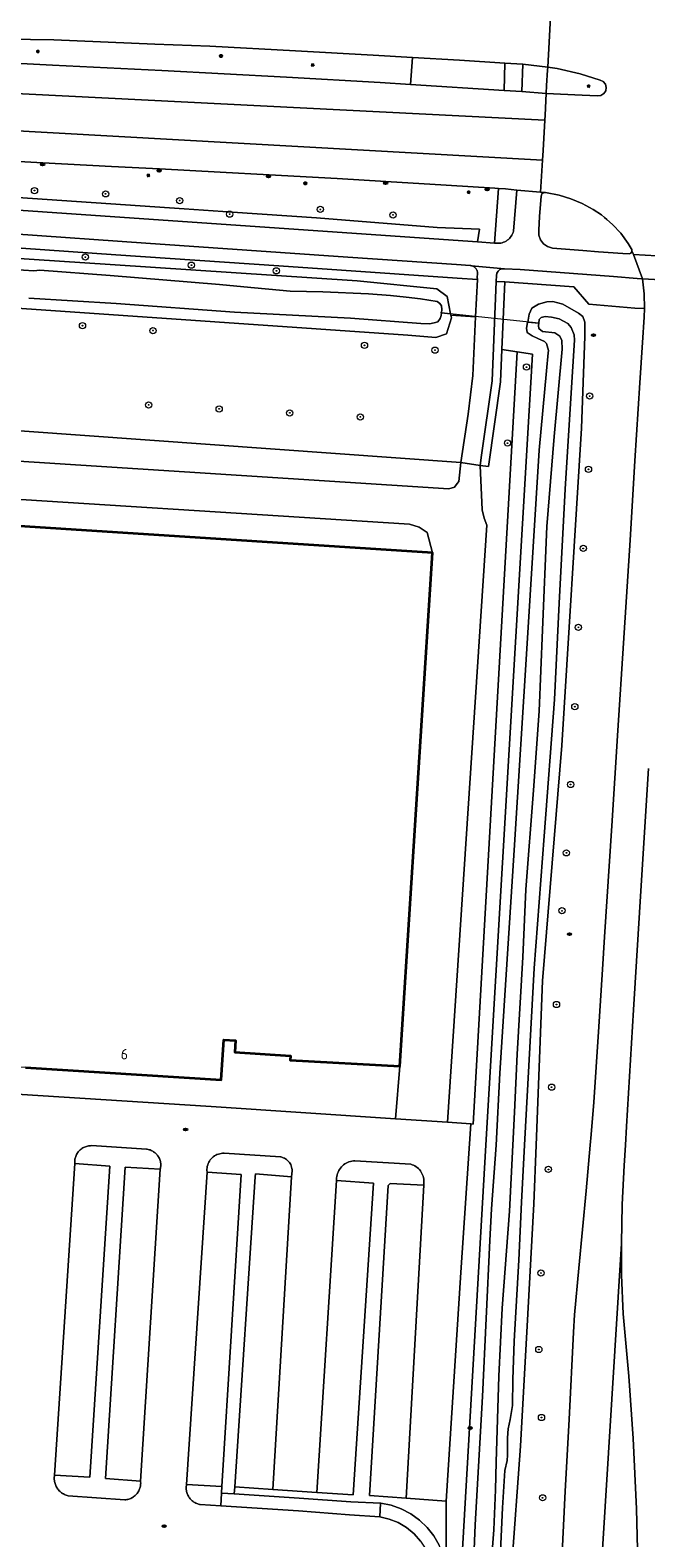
# Model space of a CAD drawing. Header units: metres. Extents: x 152610 to 160096, y 456114 to 462495.
# Tile 634 of 656: x 157149 to 157228, y 461450 to 461643. Entities that reach past the tile are written whole.
import ezdxf
from ezdxf.enums import TextEntityAlignment as Align

# ---------------------------------------------------------------- set-up
doc = ezdxf.new("R2010")
doc.units = ezdxf.units.M
doc.header["$LTSCALE"] = 0.5
doc.layers.get('0').update_dxf_attribs({"linetype": 'CONTINUOUS'})
for name, color, linetype, lineweight in [('B-PV-GR-BEPLANTING_CULTUUR_VASTE PLANTENVAK-GV', 251, 'CONTINUOUS', 18), ('B-PV-GR-BOOM-S', 251, 'CONTINUOUS', 25), ('B-PV-IE-MEUBILAIR-S', 251, 'CONTINUOUS', 25), ('B-PV-KW-KUNSTWERK_DUIKER-G', 251, 'CONTINUOUS', 18), ('B-PV-OG-BEBOUWING-GV', 6, 'CONTINUOUS', 35), ('B-PV-OG-BEBOUWING-T18', 1, 'CONTINUOUS', 18), ('B-PV-OG-TERREIN_BEGROEID-GV', 251, 'CONTINUOUS', 18), ('B-PV-OG-TERREIN_OEVER-GV', 251, 'CONTINUOUS', 18), ('B-PV-OG-WATER_SLOOT-GV', 251, 'CONTINUOUS', 18), ('B-PV-VH-GESLOTENVERHARDING_ASFALT-GV', 251, 'CONTINUOUS', 18), ('B-PV-VH-ONVERHARD_ZAND-GV', 251, 'CONTINUOUS', 18), ('B-PV-VH-OPENVERHARDING_BETONSTRAATSTEEN-GV', 251, 'CONTINUOUS', 18), ('B-PV-VH-OPENVERHARDING_TEGEL-GV', 251, 'CONTINUOUS', 18)]:
    doc.layers.add(name, color=color, linetype=linetype, lineweight=lineweight)
doc.styles.add('NLCS-ISO', font='NLCS-ISO.ttf')
doc.styles.add('NLCS-ISO-M750-T18', font='NLCS-ISO.ttf', dxfattribs={"height": 1.35})

# ---------------------------------------------------------------- blocks, each defined once
blk = doc.blocks.new('SIE-MEUBILAIR_BORD_VERKEER-SO')
blk.add_lwpolyline([(-0.5625, -0.5625), (0.5625, -0.5625), (0.5625, 0.5625), (-0.5625, 0.5625)], close=True)
at = {"style": 'NLCS-ISO'}
blk.add_text('vb', height=0.75, dxfattribs=at).set_placement((0, 0), align=Align.MIDDLE_CENTER)
blk = doc.blocks.new('SIE-MEUBILAIR_PAAL_LICHTMAST-SO')
for points in [[(-0.62, 0), (-1, 0)], [(-0.71, 0.71), (-0.44, 0.44)], [(0, 1), (0, 0.62)], [(0.44, 0.44), (0.71, 0.71)], [(1, 0), (0.62, 0)], [(-0.71, -0.71), (-0.44, -0.44)], [(0, -0.62), (0, -1)], [(0.44, -0.44), (0.71, -0.71)]]:
    blk.add_lwpolyline(points)
blk.add_circle((0, 0), 0.5)
blk = doc.blocks.new('SIE-MEUBILAIR_PAAL_VERKEERSBORD-SO')
blk.add_circle((0, 0), 0.75)
at = {"style": 'NLCS-ISO'}
blk.add_text('vb', height=0.75, dxfattribs=at).set_placement((0, 0.07), align=Align.MIDDLE_CENTER)
blk = doc.blocks.new('SIE-MEUBILAIR_PUT_RIOOLPUT-SO')
blk.add_ellipse((0, 0), major_axis=(1.25, 0), ratio=0.54)
at = {"style": 'NLCS-ISO'}
blk.add_text('ri', height=0.75, dxfattribs=at).set_placement((-0.04, 0.07), align=Align.MIDDLE_CENTER)
blk = doc.blocks.new('SIE-MEUBILAIR_PUT_KOLK-SO')
blk.add_ellipse((0, 0), major_axis=(1.25, 0), ratio=0.54)
at = {"style": 'NLCS-ISO'}
blk.add_text('klk', height=0.75, dxfattribs=at).set_placement((0.03, 0), align=Align.MIDDLE_CENTER)
blk = doc.blocks.new('SGR-BOOM_GBKN-SO')
at = {"linetype": 'ByBlock', "lineweight": 18}
h = blk.add_hatch(color=0, dxfattribs=at)
h.dxf.hatch_style = 1
edge = h.paths.add_edge_path()
edge.add_arc((0, 0), 0.25, 0, 360)
at = {"color": 0, "linetype": 'ByBlock', "lineweight": 18}
for radius in [2, 0.25]:
    blk.add_circle((0, 0), radius, dxfattribs=at)
at = {"color": 0, "linetype": 'ByBlock', "lineweight": 18, "style": 'NLCS-ISO'}
blk.add_attdef('SOORT', (2.5, 0), '', height=1.5, dxfattribs=at)

msp = doc.modelspace()

# ---------------------------------------------------------------- linework, layer by layer
at = {"layer": 'B-PV-GR-BEPLANTING_CULTUUR_VASTE PLANTENVAK-GV', "flags": 128}
for points in [[(157209.971, 461638.859), (157204.15, 461639.225), (157198.119, 461639.588), (157197.893, 461636.134), (157209.893, 461635.352)], [(157215.292, 461634.98), (157219.878, 461634.771), (157221.872, 461634.66), (157222.303, 461634.715), (157222.672, 461634.944), (157222.913, 461635.305), (157222.982, 461635.734), (157222.866, 461636.153), (157222.587, 461636.486), (157222.195, 461636.673), (157219.625, 461637.504), (157216.687, 461638.192), (157215.489, 461638.347), (157215.446, 461637.978), (157215.326, 461635.986)], [(157226.279, 461614.766), (157226.258, 461614.94), (157226.17, 461615.091), (157225.777, 461615.733), (157224.831, 461617.025), (157223.781, 461618.171), (157223.052, 461618.799), (157222.768, 461619.037), (157222.356, 461619.373), (157221.294, 461620.091), (157219.909, 461620.857), (157218.446, 461621.461), (157216.95, 461621.915), (157215.175, 461622.268), (157215.01, 461622.259), (157214.859, 461622.195), (157214.738, 461622.083), (157214.662, 461621.936), (157214.64, 461621.773), (157214.433, 461619.182), (157214.324, 461617.424), (157214.343, 461616.786), (157214.556, 461616.185), (157214.942, 461615.678), (157215.465, 461615.312), (157216.074, 461615.124), (157219.992, 461614.821), (157221.969, 461614.65), (157225.097, 461614.424), (157225.959, 461614.388), (157226.116, 461614.466), (157226.228, 461614.599)]]:
    msp.add_lwpolyline(points, close=True, dxfattribs=at)
at = {"layer": 'B-PV-KW-KUNSTWERK_DUIKER-G', "flags": 128}
msp.add_lwpolyline([(157214.336, 461605.508), (157201.717, 461606.817)], dxfattribs=at)
at = {"layer": 'B-PV-OG-BEBOUWING-GV', "flags": 128}
msp.add_lwpolyline([(157148.495, 461509.994), (157173.59, 461508.4), (157173.92, 461513.53), (157175.45, 461513.43), (157175.35, 461511.94), (157182.47, 461511.49), (157182.433, 461510.911), (157196.498, 461510.131), (157200.72, 461576.04), (157129.82, 461580.58)], dxfattribs=at)
at = {"layer": 'B-PV-OG-TERREIN_BEGROEID-GV', "flags": 128}
for points in [[(157138.965, 461639.283), (157151.953, 461638.612), (157165.968, 461637.904), (157181.978, 461637.053), (157193.967, 461636.39), (157197.893, 461636.134), (157198.119, 461639.588), (157193.095, 461639.891), (157183.117, 461640.431), (157172.123, 461641.035), (157165.109, 461641.315), (157152.121, 461641.863), (157149.124, 461641.873), (157142.116, 461641.982)], [(157203.027, 461606.677), (157203.055, 461606.538), (157206.227, 461606.285), (157206.449, 461611.104), (157203.877, 461611.28), (157180.973, 461612.833), (157160.087, 461614.268), (157135.783, 461615.985), (157114.195, 461617.446), (157103.229, 461618.191), (157089.254, 461619.195), (157077.487, 461619.998), (157050.508, 461621.906), (157033.693, 461623.124), (157023.507, 461623.862), (157002.037, 461625.436), (157000, 461625.6), (156981.676, 461627.08)], [(157145.644, 461621.76), (157168.865, 461620.168), (157175.055, 461619.726), (157185.822, 461619.024), (157201.318, 461617.783), (157206.733, 461617.542), (157206.486, 461615.921), (157208.643, 461615.771), (157209.166, 461622.794), (157208.711, 461622.835), (157202.462, 461623.197), (157194.707, 461623.67), (157188.477, 461624.036), (157179.732, 461624.531), (157173.483, 461624.871), (157165.702, 461625.303), (157159.547, 461625.614), (157150.724, 461626.058), (157144.518, 461626.393)], [(157003.399, 461622.52), (157032.745, 461619.466), (157033.402, 461620.859), (157035.112, 461621.389), (157058.094, 461620.155), (157086.527, 461617.916), (157122.314, 461615.459), (157159.361, 461613.023), (157191.039, 461610.924), (157201.25, 461609.915), (157202.579, 461608.919), (157203.027, 461606.677)], [(157217.278, 461446.812), (157217.733, 461455.596), (157218.221, 461464.813), (157218.797, 461476.006), (157218.928, 461478.221), (157219.473, 461484.211), (157220.393, 461494.158), (157220.921, 461500), (157221.044, 461501.361), (157221.404, 461505.552), (157221.97, 461514.559), (157222.494, 461522.547), (157222.775, 461526.753), (157223.683, 461541.002), (157224.473, 461553.203), (157225.183, 461564.422), (157226.028, 461577.633), (157226.658, 461587.815), (157227.288, 461597.826), (157227.619, 461603.004), (157227.827, 461606.247), (157227.868, 461607.376), (157226.645, 461607.437), (157220.733, 461607.927), (157218.844, 461610.143), (157209.964, 461610.813), (157209.605, 461602.123), (157211.558, 461601.817), (157213.512, 461601.514), (157207.533, 461500), (157203.933, 461437.779)], [(157205.851, 461443.993), (157206.162, 461451.278), (157207.098, 461467.772), (157208.046, 461487.782), (157208.264, 461491.835), (157208.866, 461500), (157209.32, 461509.241), (157211.191, 461537.869), (157212.826, 461564.367), (157214.373, 461589.199), (157215.306, 461599.355), (157215.549, 461601.672), (157215.581, 461601.981), (157215.332, 461602.879), (157215.054, 461603.138), (157214.201, 461603.543), (157213.478, 461603.856), (157212.847, 461604.299), (157212.772, 461604.835), (157212.9, 461605.558), (157212.911, 461605.625), (157213.082, 461606.632), (157213.432, 461607.429), (157214.282, 461607.913), (157215.355, 461608.249), (157216.151, 461608.288), (157217.411, 461607.939), (157219.432, 461606.778), (157219.989, 461606.335), (157220.25, 461605.613), (157220.236, 461603.762), (157219.802, 461592.033), (157217.28, 461551.296), (157214.786, 461521.089), (157213.992, 461500), (157213.709, 461492.475), (157212.918, 461478.391), (157211.98, 461461.386), (157210.819, 461445.577)], [(157203.933, 461437.779), (157207.533, 461500), (157213.512, 461601.514), (157211.558, 461601.817), (157205.918, 461502.727), (157205.622, 461502.747), (157204.313, 461483.686), (157202.445, 461454.334), (157202.462, 461445.787)], [(157128.958, 461588.983), (157202.806, 461584.247), (157203.509, 461584.434), (157203.87, 461584.939), (157204.092, 461585.162), (157204.345, 461587.625), (157107.843, 461594.542)], [(157228.378, 461548.345), (157227.455, 461533.347), (157226.481, 461517.368), (157225.565, 461502.39), (157225.431, 461500), (157225.285, 461497.4), (157225.021, 461492.397), (157224.929, 461487.377), (157224.94, 461483.346), (157225.156, 461478.366), (157225.859, 461470.355), (157226.443, 461462.36), (157226.849, 461453.354), (157227.016, 461446.387), (157226.958, 461436.371), (157226.705, 461429.344), (157226.209, 461420.344), (157225.521, 461408.378), (157224.22, 461387.062), (157223.676, 461378.693), (157227.893, 461378.472), (157229.015, 461395.49)], [(157202.462, 461445.787), (157202.445, 461454.334), (157197.341, 461454.711), (157192.604, 461455.062), (157195.032, 461494.848), (157195.254, 461495.091), (157199.606, 461494.864), (157199.604, 461495.478), (157199.584, 461495.669), (157199.548, 461495.858), (157199.497, 461496.043), (157199.43, 461496.223), (157199.348, 461496.397), (157199.253, 461496.564), (157199.143, 461496.722), (157199.021, 461496.87), (157198.888, 461497.008), (157198.743, 461497.135), (157198.588, 461497.248), (157198.424, 461497.349), (157198.252, 461497.435), (157198.074, 461497.507), (157197.923, 461497.555), (157190.743, 461497.995), (157190.548, 461497.985), (157190.355, 461497.959), (157190.164, 461497.917), (157189.978, 461497.86), (157189.797, 461497.787), (157189.622, 461497.701), (157189.455, 461497.6), (157189.297, 461497.485), (157189.148, 461497.358), (157189.011, 461497.22), (157188.885, 461497.071), (157188.772, 461496.911), (157188.672, 461496.744), (157188.587, 461496.568), (157188.516, 461496.386), (157188.46, 461496.199), (157188.42, 461496.008), (157188.396, 461495.815), (157188.387, 461495.62), (157188.39, 461495.495), (157193.115, 461495.139), (157190.54, 461455.129), (157185.874, 461455.451), (157180.241, 461455.84), (157175.339, 461456.178), (157175.28, 461455.28), (157183.616, 461454.728), (157190.213, 461454.251), (157194.025, 461454.077), (157194.062, 461454.075), (157195.406, 461453.8), (157196.698, 461453.34), (157197.913, 461452.705), (157199.028, 461451.907), (157200.021, 461450.961), (157200.873, 461449.886), (157201.566, 461448.703)]]:
    msp.add_lwpolyline(points, dxfattribs=at)
for points in [[(157197.525, 461603.951), (157111.469, 461609.907), (157111.246, 461606.679), (157110.977, 461602.682), (157110.793, 461599.944), (157107.812, 461600.124), (157108.002, 461597.1), (157107.843, 461594.542), (157204.345, 461587.625), (157205.255, 461593.8), (157205.881, 461598.778), (157206.227, 461606.285), (157203.055, 461606.538), (157203.125, 461606.19), (157202.504, 461604.125), (157201.117, 461603.674)], [(157205.622, 461502.747), (157205.918, 461502.727), (157211.558, 461601.817), (157209.605, 461602.123), (157209.432, 461597.946), (157207.881, 461587.111), (157206.817, 461587.221), (157207.084, 461581.552), (157207.309, 461580.479), (157207.663, 461579.591), (157202.638, 461502.947)], [(157164.01, 461499.5), (157156.95, 461499.95), (157156.82, 461499.948), (157156.691, 461499.938), (157156.562, 461499.92), (157156.435, 461499.894), (157156.31, 461499.861), (157156.187, 461499.819), (157156.067, 461499.771), (157155.949, 461499.714), (157155.836, 461499.651), (157155.727, 461499.581), (157155.622, 461499.505), (157155.522, 461499.422), (157155.428, 461499.333), (157155.339, 461499.238), (157155.256, 461499.138), (157155.18, 461499.034), (157155.11, 461498.924), (157155.047, 461498.811), (157154.991, 461498.694), (157154.942, 461498.573), (157154.901, 461498.45), (157154.867, 461498.325), (157154.842, 461498.198), (157154.824, 461498.069), (157154.814, 461497.94), (157154.812, 461497.81), (157154.818, 461497.68), (157154.82, 461497.66), (157159.34, 461497.32), (157156.76, 461457.39), (157152.23, 461457.66), (157152.21, 461457.526), (157152.198, 461457.392), (157152.193, 461457.256), (157152.197, 461457.121), (157152.209, 461456.986), (157152.228, 461456.853), (157152.256, 461456.72), (157152.291, 461456.59), (157152.334, 461456.461), (157152.385, 461456.336), (157152.442, 461456.214), (157152.507, 461456.095), (157152.579, 461455.98), (157152.657, 461455.87), (157152.742, 461455.765), (157152.833, 461455.665), (157152.93, 461455.57), (157153.032, 461455.481), (157153.139, 461455.399), (157153.251, 461455.323), (157153.367, 461455.254), (157153.487, 461455.191), (157153.611, 461455.136), (157153.737, 461455.089), (157153.867, 461455.049), (157153.98, 461455.02), (157161.25, 461454.51), (157161.38, 461454.52), (157161.509, 461454.539), (157161.637, 461454.565), (157161.763, 461454.599), (157161.887, 461454.641), (157162.008, 461454.69), (157162.126, 461454.747), (157162.24, 461454.81), (157162.35, 461454.881), (157162.455, 461454.958), (157162.556, 461455.041), (157162.651, 461455.131), (157162.74, 461455.225), (157162.824, 461455.326), (157162.901, 461455.431), (157162.972, 461455.541), (157163.035, 461455.655), (157163.092, 461455.772), (157163.141, 461455.893), (157163.183, 461456.017), (157163.218, 461456.143), (157163.244, 461456.271), (157163.263, 461456.4), (157163.273, 461456.53), (157163.276, 461456.661), (157163.271, 461456.791), (157163.26, 461456.9), (157158.75, 461457.23), (157161.27, 461497.19), (157165.78, 461496.92), (157165.81, 461497.045), (157165.832, 461497.171), (157165.846, 461497.298), (157165.852, 461497.426), (157165.85, 461497.554), (157165.841, 461497.682), (157165.823, 461497.808), (157165.797, 461497.934), (157165.764, 461498.057), (157165.723, 461498.179), (157165.674, 461498.297), (157165.618, 461498.412), (157165.555, 461498.524), (157165.485, 461498.631), (157165.409, 461498.734), (157165.326, 461498.832), (157165.238, 461498.924), (157165.143, 461499.011), (157165.044, 461499.092), (157164.94, 461499.166), (157164.831, 461499.234), (157164.718, 461499.295), (157164.602, 461499.348), (157164.483, 461499.394), (157164.361, 461499.433), (157164.236, 461499.464), (157164.11, 461499.487)], [(157181.196, 461498.501), (157173.961, 461498.977), (157173.776, 461498.975), (157173.593, 461498.955), (157173.411, 461498.921), (157173.234, 461498.87), (157173.061, 461498.805), (157172.895, 461498.725), (157172.736, 461498.63), (157172.587, 461498.523), (157172.447, 461498.402), (157172.317, 461498.271), (157172.2, 461498.128), (157172.096, 461497.976), (157172.005, 461497.815), (157171.929, 461497.647), (157171.867, 461497.473), (157171.821, 461497.295), (157171.79, 461497.113), (157171.775, 461496.929), (157171.774, 461496.794), (157171.79, 461496.53), (157176.17, 461496.24), (157173.69, 461456.23), (157173.646, 461455.388), (157173.644, 461455.355), (157175.28, 461455.28), (157175.339, 461456.178), (157177.97, 461495.942), (157177.987, 461496.314), (157182.619, 461495.958), (157182.69, 461496.702), (157182.688, 461496.87), (157182.669, 461497.037), (157182.635, 461497.201), (157182.585, 461497.361), (157182.52, 461497.516), (157182.441, 461497.664), (157182.348, 461497.804), (157182.242, 461497.934), (157182.124, 461498.054), (157181.995, 461498.162), (157181.857, 461498.257), (157181.71, 461498.338), (157181.556, 461498.406), (157181.396, 461498.458), (157181.233, 461498.495)], [(157173.69, 461456.23), (157169.16, 461456.49), (157169.136, 461456.361), (157169.12, 461456.231), (157169.112, 461456.1), (157169.112, 461455.969), (157169.12, 461455.838), (157169.136, 461455.707), (157169.159, 461455.578), (157169.191, 461455.451), (157169.231, 461455.326), (157169.277, 461455.203), (157169.332, 461455.084), (157169.393, 461454.968), (157169.461, 461454.856), (157169.536, 461454.748), (157169.618, 461454.646), (157169.706, 461454.548), (157169.799, 461454.456), (157169.898, 461454.369), (157170.002, 461454.289), (157170.11, 461454.216), (157170.223, 461454.149), (157170.34, 461454.089), (157170.46, 461454.036), (157170.583, 461453.991), (157170.709, 461453.953), (157170.837, 461453.924), (157170.91, 461453.91), (157173.56, 461453.73), (157173.644, 461455.355), (157173.646, 461455.388)]]:
    msp.add_lwpolyline(points, close=True, dxfattribs=at)
at = {"layer": 'B-PV-OG-TERREIN_OEVER-GV', "flags": 128}
for points in [[(157136.284, 461613.046), (157149.572, 461612.22), (157150.337, 461612.281), (157159.382, 461611.597), (157173.392, 461610.466), (157176.524, 461610.159), (157182.438, 461609.609), (157186.64, 461609.503), (157192.508, 461609.253), (157195.307, 461609.042), (157197.342, 461608.839), (157199.169, 461608.626), (157201.286, 461608.28), (157201.637, 461608.037), (157201.851, 461607.702), (157201.877, 461607.24), (157201.839, 461606.804), (157203.027, 461606.677), (157202.579, 461608.919), (157201.25, 461609.915), (157191.039, 461610.924), (157159.361, 461613.023), (157122.314, 461615.459)], [(157111.469, 461609.907), (157197.525, 461603.951), (157201.117, 461603.674), (157202.504, 461604.125), (157203.125, 461606.19), (157203.055, 461606.538), (157203.027, 461606.677), (157201.839, 461606.804), (157201.806, 461606.493), (157201.702, 461606.111), (157201.362, 461605.679), (157200.914, 461605.553), (157200.323, 461605.407), (157199.192, 461605.44), (157190.202, 461606.117), (157175.326, 461606.922), (157160.127, 461607.996), (157148.948, 461608.703)], [(157210.819, 461445.577), (157211.98, 461461.386), (157212.918, 461478.391), (157213.709, 461492.475), (157213.992, 461500), (157214.786, 461521.089), (157217.28, 461551.296), (157219.802, 461592.033), (157220.236, 461603.762), (157220.25, 461605.613), (157219.989, 461606.335), (157219.432, 461606.778), (157217.411, 461607.939), (157216.151, 461608.288), (157215.355, 461608.249), (157214.282, 461607.913), (157213.432, 461607.429), (157213.082, 461606.632), (157212.911, 461605.625), (157214.335, 461605.508), (157214.367, 461605.966), (157214.644, 461606.225), (157215.144, 461606.338), (157215.94, 461606.266), (157216.959, 461606.046), (157218.034, 461605.457), (157218.498, 461604.939), (157218.852, 461603.996), (157218.91, 461603.311), (157218.501, 461596.552), (157217.718, 461584.201), (157216.923, 461569.573), (157216.344, 461557.185), (157215, 461539.649), (157213.747, 461522.705), (157212.507, 461500), (157212.107, 461492.692), (157211.752, 461485.27), (157211.156, 461474.863), (157210.987, 461469.935), (157210.962, 461466.596), (157210.68, 461464.819), (157210.396, 461463.619), (157210.307, 461462.438), (157210.311, 461461.238), (157210.296, 461460.243), (157210.261, 461459.546), (157209.986, 461458.271), (157209.687, 461453.49), (157209.323, 461446.088)], [(157208.082, 461444.475), (157208.553, 461450.66), (157208.777, 461455.775), (157208.876, 461459.318), (157209.209, 461470.384), (157209.616, 461479.079), (157210.567, 461491.524), (157211.018, 461500), (157211.203, 461504.239), (157211.536, 461511.701), (157212.3, 461524.145), (157212.666, 461532.811), (157213.633, 461545.588), (157214.366, 461555.718), (157214.802, 461566.124), (157215.379, 461579.419), (157216.294, 461590.937), (157217.339, 461602.159), (157217.281, 461603.27), (157217.039, 461603.825), (157216.408, 461604.249), (157214.797, 461604.43), (157214.314, 461604.818), (157214.313, 461605.188), (157214.335, 461605.508), (157212.911, 461605.625), (157212.9, 461605.558), (157212.772, 461604.835), (157212.847, 461604.299), (157213.478, 461603.856), (157214.201, 461603.543), (157215.054, 461603.138), (157215.332, 461602.879), (157215.581, 461601.981), (157215.549, 461601.672), (157215.306, 461599.355), (157214.373, 461589.199), (157212.826, 461564.367), (157211.191, 461537.869), (157209.32, 461509.241), (157208.866, 461500), (157208.264, 461491.835), (157208.046, 461487.782), (157207.098, 461467.772), (157206.162, 461451.278), (157205.851, 461443.993)]]:
    msp.add_lwpolyline(points, dxfattribs=at)
at = {"layer": 'B-PV-OG-WATER_SLOOT-GV', "flags": 128}
for points in [[(157148.948, 461608.703), (157160.127, 461607.996), (157175.326, 461606.922), (157190.202, 461606.117), (157199.192, 461605.44), (157200.323, 461605.407), (157200.914, 461605.553), (157201.362, 461605.679), (157201.702, 461606.111), (157201.806, 461606.493), (157201.839, 461606.804), (157201.877, 461607.24), (157201.851, 461607.702), (157201.637, 461608.037), (157201.286, 461608.28), (157199.169, 461608.626), (157197.342, 461608.839), (157195.307, 461609.042), (157192.508, 461609.253), (157186.64, 461609.503), (157182.438, 461609.609), (157176.524, 461610.159), (157173.392, 461610.466), (157159.382, 461611.597), (157150.337, 461612.281), (157149.572, 461612.22), (157136.284, 461613.046)], [(157209.323, 461446.088), (157209.687, 461453.49), (157209.986, 461458.271), (157210.261, 461459.546), (157210.296, 461460.243), (157210.311, 461461.238), (157210.307, 461462.438), (157210.396, 461463.619), (157210.68, 461464.819), (157210.962, 461466.596), (157210.987, 461469.935), (157211.156, 461474.863), (157211.752, 461485.27), (157212.107, 461492.692), (157212.507, 461500), (157213.747, 461522.705), (157215, 461539.649), (157216.344, 461557.185), (157216.923, 461569.573), (157217.718, 461584.201), (157218.501, 461596.552), (157218.91, 461603.311), (157218.852, 461603.996), (157218.498, 461604.939), (157218.034, 461605.457), (157216.959, 461606.046), (157215.94, 461606.266), (157215.144, 461606.338), (157214.644, 461606.225), (157214.367, 461605.966), (157214.335, 461605.508), (157214.313, 461605.188), (157214.314, 461604.818), (157214.797, 461604.43), (157216.408, 461604.249), (157217.039, 461603.825), (157217.281, 461603.27), (157217.339, 461602.159), (157216.294, 461590.937), (157215.379, 461579.419), (157214.802, 461566.124), (157214.366, 461555.718), (157213.633, 461545.588), (157212.666, 461532.811), (157212.3, 461524.145), (157211.536, 461511.701), (157211.203, 461504.239), (157211.018, 461500), (157210.567, 461491.524), (157209.616, 461479.079), (157209.209, 461470.384), (157208.876, 461459.318), (157208.777, 461455.775), (157208.553, 461450.66), (157208.082, 461444.475)]]:
    msp.add_lwpolyline(points, dxfattribs=at)
at = {"layer": 'B-PV-VH-GESLOTENVERHARDING_ASFALT-GV', "flags": 128}
for points in [[(157052.993, 461643.252), (157065.01, 461643.066), (157079.053, 461642.867), (157097.045, 461642.568), (157110.058, 461642.401), (157124.084, 461642.237), (157132.106, 461642.153), (157142.116, 461641.982), (157149.124, 461641.873), (157152.121, 461641.863), (157165.109, 461641.315), (157172.123, 461641.035), (157183.117, 461640.431), (157193.095, 461639.891), (157198.119, 461639.588), (157204.15, 461639.225), (157209.971, 461638.859), (157212.295, 461638.713), (157215.489, 461638.347), (157215.891, 461645.574)], [(157215.891, 461645.574), (157215.489, 461638.347), (157216.687, 461638.192), (157219.625, 461637.504), (157222.195, 461636.673), (157222.587, 461636.486), (157222.866, 461636.153), (157222.982, 461635.734), (157222.913, 461635.305), (157222.672, 461634.944), (157222.303, 461634.715), (157221.872, 461634.66), (157219.878, 461634.771), (157215.292, 461634.98), (157215.131, 461632.191), (157215.095, 461631.56), (157214.87, 461627.648), (157214.798, 461626.396), (157214.562, 461622.302), (157215.01, 461622.259), (157215.175, 461622.268), (157216.95, 461621.915), (157218.446, 461621.461), (157219.909, 461620.857), (157221.294, 461620.091), (157222.356, 461619.373), (157222.768, 461619.037), (157223.052, 461618.799), (157223.781, 461618.171), (157224.831, 461617.025), (157225.777, 461615.733), (157226.17, 461615.091), (157226.258, 461614.94), (157226.279, 461614.766), (157226.455, 461614.293), (157232.446, 461613.981)], [(157127.748, 461635.95), (157215.095, 461631.56), (157215.131, 461632.191), (157215.292, 461634.98), (157212.173, 461635.203), (157209.893, 461635.352), (157197.893, 461636.134), (157193.967, 461636.39), (157181.978, 461637.053), (157165.968, 461637.904), (157151.953, 461638.612), (157138.965, 461639.283)], [(157144.518, 461626.393), (157150.724, 461626.058), (157159.547, 461625.614), (157165.702, 461625.303), (157173.483, 461624.871), (157179.732, 461624.531), (157188.477, 461624.036), (157194.707, 461623.67), (157202.462, 461623.197), (157208.711, 461622.835), (157209.166, 461622.794), (157210.044, 461622.715), (157211.524, 461622.572), (157214.562, 461622.302), (157214.798, 461626.396), (157136.722, 461630.76)], [(157146.956, 461616.94), (157163.919, 461615.75), (157189.822, 461613.975), (157203.764, 461613.024), (157205.527, 461612.881), (157205.616, 461612.872), (157205.704, 461612.856), (157209.933, 461612.484), (157211.95, 461612.374), (157223.931, 461611.478), (157226.933, 461611.217), (157227.622, 461611.163), (157226.455, 461614.293), (157226.279, 461614.766), (157226.228, 461614.599), (157226.116, 461614.466), (157225.959, 461614.388), (157225.097, 461614.424), (157221.969, 461614.65), (157219.992, 461614.821), (157216.074, 461615.124), (157215.465, 461615.312), (157214.942, 461615.678), (157214.556, 461616.185), (157214.343, 461616.786), (157214.324, 461617.424), (157214.433, 461619.182), (157214.64, 461621.773), (157214.662, 461621.936), (157214.738, 461622.083), (157214.859, 461622.195), (157215.01, 461622.259), (157214.562, 461622.302), (157211.524, 461622.572), (157211.078, 461617.305), (157211.027, 461617.131), (157210.96, 461616.962), (157210.879, 461616.8), (157210.784, 461616.645), (157210.676, 461616.5), (157210.556, 461616.364), (157210.424, 461616.24), (157210.281, 461616.128), (157210.13, 461616.029), (157209.97, 461615.943), (157209.803, 461615.872), (157209.63, 461615.816), (157209.454, 461615.776), (157209.274, 461615.751), (157209.093, 461615.742), (157209.064, 461615.742), (157208.643, 461615.771), (157206.486, 461615.921), (157153.743, 461619.581), (157122.936, 461621.702)], [(157232.289, 461610.919), (157227.622, 461611.163), (157227.856, 461609.261), (157227.868, 461607.376), (157227.827, 461606.247), (157227.619, 461603.004), (157227.288, 461597.826), (157226.658, 461587.815), (157226.028, 461577.633), (157225.183, 461564.422), (157224.473, 461553.203), (157223.683, 461541.002), (157222.775, 461526.753), (157222.494, 461522.547), (157221.97, 461514.559), (157221.404, 461505.552), (157221.044, 461501.361), (157220.921, 461500), (157220.393, 461494.158), (157219.473, 461484.211), (157218.928, 461478.221), (157218.797, 461476.006), (157218.221, 461464.813), (157217.733, 461455.596), (157217.278, 461446.812)], [(157218.216, 461379.28), (157224.929, 461487.377), (157225.021, 461492.397), (157225.285, 461497.4), (157225.431, 461500), (157225.565, 461502.39), (157226.481, 461517.368), (157227.455, 461533.347), (157228.378, 461548.345)], [(157199.165, 461449.208), (157198.336, 461450.141), (157197.373, 461450.936), (157196.3, 461451.575), (157195.143, 461452.042), (157193.953, 461452.321), (157193.927, 461452.327), (157190.051, 461452.566), (157183.514, 461453.078), (157173.56, 461453.73), (157170.91, 461453.91), (157170.837, 461453.924), (157170.709, 461453.953), (157170.583, 461453.991), (157170.46, 461454.036), (157170.34, 461454.089), (157170.223, 461454.149), (157170.11, 461454.216), (157170.002, 461454.289), (157169.898, 461454.369), (157169.799, 461454.456), (157169.706, 461454.548), (157169.618, 461454.646), (157169.536, 461454.748), (157169.461, 461454.856), (157169.393, 461454.968), (157169.332, 461455.084), (157169.277, 461455.203), (157169.231, 461455.326), (157169.191, 461455.451), (157169.159, 461455.578), (157169.136, 461455.707), (157169.12, 461455.838), (157169.112, 461455.969), (157169.112, 461456.1), (157169.12, 461456.231), (157169.136, 461456.361), (157169.16, 461456.49), (157171.79, 461496.53), (157171.774, 461496.794), (157171.775, 461496.929), (157171.79, 461497.113), (157171.821, 461497.295), (157171.867, 461497.473), (157171.929, 461497.647), (157172.005, 461497.815), (157172.096, 461497.976), (157172.2, 461498.128), (157172.317, 461498.271), (157172.447, 461498.402), (157172.587, 461498.523), (157172.736, 461498.63), (157172.895, 461498.725), (157173.061, 461498.805), (157173.234, 461498.87), (157173.411, 461498.921), (157173.593, 461498.955), (157173.776, 461498.975), (157173.961, 461498.977), (157181.196, 461498.501), (157181.233, 461498.495), (157181.396, 461498.458), (157181.556, 461498.406), (157181.71, 461498.338), (157181.857, 461498.257), (157181.995, 461498.162), (157182.124, 461498.054), (157182.242, 461497.934), (157182.348, 461497.804), (157182.441, 461497.664), (157182.52, 461497.516), (157182.585, 461497.361), (157182.635, 461497.201), (157182.669, 461497.037), (157182.688, 461496.87), (157182.69, 461496.702), (157182.619, 461495.958), (157180.241, 461455.84), (157185.874, 461455.451), (157188.39, 461495.495), (157188.387, 461495.62), (157188.396, 461495.815), (157188.42, 461496.008), (157188.46, 461496.199), (157188.516, 461496.386), (157188.587, 461496.568), (157188.672, 461496.744), (157188.772, 461496.911), (157188.885, 461497.071), (157189.011, 461497.22), (157189.148, 461497.358), (157189.297, 461497.485), (157189.455, 461497.6), (157189.622, 461497.701), (157189.797, 461497.787), (157189.978, 461497.86), (157190.164, 461497.917), (157190.355, 461497.959), (157190.548, 461497.985), (157190.743, 461497.995), (157197.923, 461497.555), (157198.074, 461497.507), (157198.252, 461497.435), (157198.424, 461497.349), (157198.588, 461497.248), (157198.743, 461497.135), (157198.888, 461497.008), (157199.021, 461496.87), (157199.143, 461496.722), (157199.253, 461496.564), (157199.348, 461496.397), (157199.43, 461496.223), (157199.497, 461496.043), (157199.548, 461495.858), (157199.584, 461495.669), (157199.604, 461495.478), (157199.606, 461494.864), (157197.341, 461454.711), (157202.445, 461454.334), (157204.313, 461483.686), (157205.622, 461502.747), (157202.638, 461502.947), (157195.959, 461503.395), (157172.33, 461504.98), (157144.655, 461506.743)], [(157227.016, 461446.387), (157226.849, 461453.354), (157226.443, 461462.36), (157225.859, 461470.355), (157225.156, 461478.366), (157224.94, 461483.346), (157224.929, 461487.377), (157218.216, 461379.28)]]:
    msp.add_lwpolyline(points, dxfattribs=at)
for points in [[(157215.489, 461638.347), (157212.295, 461638.713), (157212.173, 461635.203), (157215.292, 461634.98), (157215.326, 461635.986), (157215.446, 461637.978)], [(157215.095, 461631.56), (157127.748, 461635.95), (157111.039, 461636.883), (157111.038, 461634.492), (157111.037, 461632.195), (157114.047, 461632.024), (157116.091, 461631.924), (157136.722, 461630.76), (157214.798, 461626.396), (157214.87, 461627.648)], [(157206.817, 461587.221), (157206.975, 461588.56), (157208.346, 461598.104), (157208.883, 461610.859), (157208.914, 461611.602), (157208.97, 461611.9), (157209.12, 461612.162), (157209.349, 461612.36), (157209.631, 461612.472), (157209.933, 461612.484), (157205.704, 461612.856), (157205.791, 461612.832), (157205.874, 461612.8), (157205.955, 461612.761), (157206.032, 461612.715), (157206.104, 461612.662), (157206.171, 461612.603), (157206.233, 461612.538), (157206.289, 461612.468), (157206.338, 461612.393), (157206.381, 461612.314), (157206.416, 461612.232), (157206.444, 461612.147), (157206.464, 461612.059), (157206.476, 461611.971), (157206.48, 461611.881), (157206.478, 461611.811), (157206.444, 461611.402), (157206.449, 461611.104), (157206.227, 461606.285), (157205.881, 461598.778), (157205.255, 461593.8), (157204.345, 461587.625)], [(157227.622, 461611.163), (157232.289, 461610.919), (157232.446, 461613.981), (157226.455, 461614.293)], [(157154.82, 461497.66), (157154.818, 461497.68), (157154.812, 461497.81), (157154.814, 461497.94), (157154.824, 461498.069), (157154.842, 461498.198), (157154.867, 461498.325), (157154.901, 461498.45), (157154.942, 461498.573), (157154.991, 461498.694), (157155.047, 461498.811), (157155.11, 461498.924), (157155.18, 461499.034), (157155.256, 461499.138), (157155.339, 461499.238), (157155.428, 461499.333), (157155.522, 461499.422), (157155.622, 461499.505), (157155.727, 461499.581), (157155.836, 461499.651), (157155.949, 461499.714), (157156.067, 461499.771), (157156.187, 461499.819), (157156.31, 461499.861), (157156.435, 461499.894), (157156.562, 461499.92), (157156.691, 461499.938), (157156.82, 461499.948), (157156.95, 461499.95), (157164.01, 461499.5), (157164.11, 461499.487), (157164.236, 461499.464), (157164.361, 461499.433), (157164.483, 461499.394), (157164.602, 461499.348), (157164.718, 461499.295), (157164.831, 461499.234), (157164.94, 461499.166), (157165.044, 461499.092), (157165.143, 461499.011), (157165.238, 461498.924), (157165.326, 461498.832), (157165.409, 461498.734), (157165.485, 461498.631), (157165.555, 461498.524), (157165.618, 461498.412), (157165.674, 461498.297), (157165.723, 461498.179), (157165.764, 461498.057), (157165.797, 461497.934), (157165.823, 461497.808), (157165.841, 461497.682), (157165.85, 461497.554), (157165.852, 461497.426), (157165.846, 461497.298), (157165.832, 461497.171), (157165.81, 461497.045), (157165.78, 461496.92), (157163.26, 461456.9), (157163.271, 461456.791), (157163.276, 461456.661), (157163.273, 461456.53), (157163.263, 461456.4), (157163.244, 461456.271), (157163.218, 461456.143), (157163.183, 461456.017), (157163.141, 461455.893), (157163.092, 461455.772), (157163.035, 461455.655), (157162.972, 461455.541), (157162.901, 461455.431), (157162.824, 461455.326), (157162.74, 461455.225), (157162.651, 461455.131), (157162.556, 461455.041), (157162.455, 461454.958), (157162.35, 461454.881), (157162.24, 461454.81), (157162.126, 461454.747), (157162.008, 461454.69), (157161.887, 461454.641), (157161.763, 461454.599), (157161.637, 461454.565), (157161.509, 461454.539), (157161.38, 461454.52), (157161.25, 461454.51), (157153.98, 461455.02), (157153.867, 461455.049), (157153.737, 461455.089), (157153.611, 461455.136), (157153.487, 461455.191), (157153.367, 461455.254), (157153.251, 461455.323), (157153.139, 461455.399), (157153.032, 461455.481), (157152.93, 461455.57), (157152.833, 461455.665), (157152.742, 461455.765), (157152.657, 461455.87), (157152.579, 461455.98), (157152.507, 461456.095), (157152.442, 461456.214), (157152.385, 461456.336), (157152.334, 461456.461), (157152.291, 461456.59), (157152.256, 461456.72), (157152.228, 461456.853), (157152.209, 461456.986), (157152.197, 461457.121), (157152.193, 461457.256), (157152.198, 461457.392), (157152.21, 461457.526), (157152.23, 461457.66)]]:
    msp.add_lwpolyline(points, close=True, dxfattribs=at)
at = {"layer": 'B-PV-VH-ONVERHARD_ZAND-GV', "flags": 128}
for points in [[(157122.936, 461621.702), (157153.743, 461619.581), (157206.486, 461615.921), (157206.733, 461617.542), (157201.318, 461617.783), (157185.822, 461619.024), (157175.055, 461619.726), (157168.865, 461620.168), (157145.644, 461621.76)], [(157129.82, 461580.58), (157200.72, 461576.04), (157200.025, 461578.649), (157198.968, 461579.331), (157197.763, 461579.698), (157134.415, 461583.72)]]:
    msp.add_lwpolyline(points, dxfattribs=at)
at = {"layer": 'B-PV-VH-OPENVERHARDING_BETONSTRAATSTEEN-GV', "flags": 128}
msp.add_lwpolyline([(157134.415, 461583.72), (157197.763, 461579.698), (157198.968, 461579.331), (157200.025, 461578.649), (157200.72, 461576.04), (157196.498, 461510.131), (157195.959, 461503.395), (157202.638, 461502.947), (157207.663, 461579.591), (157207.309, 461580.479), (157207.084, 461581.552), (157206.817, 461587.221), (157204.345, 461587.625), (157204.092, 461585.162), (157203.87, 461584.939), (157203.509, 461584.434), (157202.806, 461584.247), (157128.958, 461588.983)], dxfattribs=at)
for points in [[(157175.45, 461513.43), (157173.92, 461513.53), (157173.59, 461508.4), (157148.495, 461509.994), (157144.88, 461510.223), (157144.655, 461506.743), (157172.33, 461504.98), (157195.959, 461503.395), (157196.498, 461510.131), (157182.433, 461510.911), (157182.47, 461511.49), (157175.35, 461511.94)], [(157159.34, 461497.32), (157154.82, 461497.66), (157152.23, 461457.66), (157156.76, 461457.39)], [(157165.78, 461496.92), (157161.27, 461497.19), (157158.75, 461457.23), (157163.26, 461456.9)], [(157176.17, 461496.24), (157171.79, 461496.53), (157169.16, 461456.49), (157173.69, 461456.23)], [(157182.619, 461495.958), (157177.987, 461496.314), (157177.97, 461495.942), (157175.339, 461456.178), (157180.241, 461455.84)], [(157193.115, 461495.139), (157188.39, 461495.495), (157185.874, 461455.451), (157190.54, 461455.129)], [(157199.606, 461494.864), (157195.254, 461495.091), (157195.032, 461494.848), (157192.604, 461455.062), (157197.341, 461454.711)], [(157175.28, 461455.28), (157173.644, 461455.355), (157173.56, 461453.73), (157183.514, 461453.078), (157190.051, 461452.566), (157193.927, 461452.327), (157193.953, 461452.321), (157194.025, 461454.077), (157190.213, 461454.251), (157183.616, 461454.728)]]:
    msp.add_lwpolyline(points, close=True, dxfattribs=at)
at = {"layer": 'B-PV-VH-OPENVERHARDING_TEGEL-GV', "flags": 128}
for points in [[(157212.295, 461638.713), (157209.971, 461638.859), (157209.893, 461635.352), (157212.173, 461635.203)], [(157210.044, 461622.715), (157209.166, 461622.794), (157208.643, 461615.771), (157209.064, 461615.742), (157209.093, 461615.742), (157209.274, 461615.751), (157209.454, 461615.776), (157209.63, 461615.816), (157209.803, 461615.872), (157209.97, 461615.943), (157210.13, 461616.029), (157210.281, 461616.128), (157210.424, 461616.24), (157210.556, 461616.364), (157210.676, 461616.5), (157210.784, 461616.645), (157210.879, 461616.8), (157210.96, 461616.962), (157211.027, 461617.131), (157211.078, 461617.305), (157211.524, 461622.572)], [(157209.964, 461610.813), (157208.883, 461610.859), (157208.346, 461598.104), (157206.975, 461588.56), (157206.817, 461587.221), (157207.881, 461587.111), (157209.432, 461597.946), (157209.605, 461602.123)], [(157208.883, 461610.859), (157209.964, 461610.813), (157218.844, 461610.143), (157220.733, 461607.927), (157226.645, 461607.437), (157227.868, 461607.376), (157227.856, 461609.261), (157227.622, 461611.163), (157226.933, 461611.217), (157223.931, 461611.478), (157211.95, 461612.374), (157209.933, 461612.484), (157209.631, 461612.472), (157209.349, 461612.36), (157209.12, 461612.162), (157208.97, 461611.9), (157208.914, 461611.602)], [(157194.062, 461454.075), (157194.025, 461454.077), (157193.953, 461452.321), (157195.143, 461452.042), (157196.3, 461451.575), (157197.373, 461450.936), (157198.336, 461450.141), (157199.165, 461449.208), (157199.843, 461448.159), (157200.352, 461447.019), (157200.66, 461445.89), (157202.462, 461445.787), (157202.427, 461446.106), (157202.088, 461447.434), (157201.566, 461448.703), (157200.873, 461449.886), (157200.021, 461450.961), (157199.028, 461451.907), (157197.913, 461452.705), (157196.698, 461453.34), (157195.406, 461453.8)]]:
    msp.add_lwpolyline(points, close=True, dxfattribs=at)
msp.add_lwpolyline([(157135.783, 461615.985), (157160.087, 461614.268), (157180.973, 461612.833), (157203.877, 461611.28), (157206.449, 461611.104), (157206.444, 461611.402), (157206.478, 461611.811), (157206.48, 461611.881), (157206.476, 461611.971), (157206.464, 461612.059), (157206.444, 461612.147), (157206.416, 461612.232), (157206.381, 461612.314), (157206.338, 461612.393), (157206.289, 461612.468), (157206.233, 461612.538), (157206.171, 461612.603), (157206.104, 461612.662), (157206.032, 461612.715), (157205.955, 461612.761), (157205.874, 461612.8), (157205.791, 461612.832), (157205.704, 461612.856), (157205.616, 461612.872), (157205.527, 461612.881), (157203.764, 461613.024), (157189.822, 461613.975), (157163.919, 461615.75), (157146.956, 461616.94)], dxfattribs=at)

# ---------------------------------------------------------------- block references
at = {"layer": 'B-PV-GR-BOOM-S', "xscale": 0.2, "yscale": 0.2, "zscale": 0.2}
for p in [(157149.663, 461622.504), (157158.776, 461622.083), (157168.281, 461621.221), (157186.312, 461620.086), (157174.687, 461619.484), (157195.639, 461619.381), (157156.18, 461613.976), (157169.782, 461612.938), (157180.685, 461612.212), (157155.81, 461605.17), (157164.852, 461604.541), (157191.976, 461602.655), (157201.017, 461602.027), (157212.754, 461599.858), (157164.294, 461595.005), (157220.848, 461596.135), (157173.342, 461594.492), (157182.391, 461593.979), (157191.44, 461593.466), (157210.323, 461590.106), (157220.7, 461586.74), (157220.03, 461576.59), (157219.401, 461566.458), (157218.95, 461556.28), (157218.41, 461546.29), (157217.87, 461537.52), (157217.3, 461530.09), (157216.6, 461518.06), (157215.97, 461507.46), (157215.562, 461496.898), (157214.61, 461483.61), (157214.33, 461473.79), (157214.674, 461465.069), (157214.816, 461454.764)]:
    msp.add_blockref('SGR-BOOM_GBKN-SO', p, dxfattribs=at)
at = {"layer": 'B-PV-IE-MEUBILAIR-S', "xscale": 0.2, "yscale": 0.2, "zscale": 0.2}
for name, p in [('SIE-MEUBILAIR_PAAL_LICHTMAST-SO', (157150.088, 461640.35)), ('SIE-MEUBILAIR_PAAL_VERKEERSBORD-SO', (157173.579, 461639.771)), ('SIE-MEUBILAIR_BORD_VERKEER-SO', (157173.579, 461639.771)), ('SIE-MEUBILAIR_PAAL_LICHTMAST-SO', (157185.344, 461638.634)), ('SIE-MEUBILAIR_PAAL_LICHTMAST-SO', (157220.719, 461635.921)), ('SIE-MEUBILAIR_PUT_KOLK-SO', (157150.701, 461625.848)), ('SIE-MEUBILAIR_PAAL_LICHTMAST-SO', (157164.269, 461624.464)), ('SIE-MEUBILAIR_PUT_KOLK-SO', (157165.659, 461625.062)), ('SIE-MEUBILAIR_PUT_KOLK-SO', (157179.67, 461624.332)), ('SIE-MEUBILAIR_PAAL_VERKEERSBORD-SO', (157184.394, 461623.449)), ('SIE-MEUBILAIR_BORD_VERKEER-SO', (157184.394, 461623.449)), ('SIE-MEUBILAIR_PUT_KOLK-SO', (157194.691, 461623.464)), ('SIE-MEUBILAIR_PAAL_LICHTMAST-SO', (157205.332, 461622.298)), ('SIE-MEUBILAIR_PUT_KOLK-SO', (157207.717, 461622.646)), ('SIE-MEUBILAIR_PUT_RIOOLPUT-SO', (157221.35, 461603.96)), ('SIE-MEUBILAIR_PUT_RIOOLPUT-SO', (157218.27, 461527.1)), ('SIE-MEUBILAIR_PUT_RIOOLPUT-SO', (157169.044, 461502.014)), ('SIE-MEUBILAIR_PUT_RIOOLPUT-SO', (157205.54, 461463.72)), ('SIE-MEUBILAIR_PUT_RIOOLPUT-SO', (157166.295, 461451.118))]:
    msp.add_blockref(name, p, dxfattribs=at)

# ---------------------------------------------------------------- texts
at = {"layer": 'B-PV-OG-BEBOUWING-T18', "style": 'NLCS-ISO-M750-T18'}
msp.add_text('6', height=1.35, rotation=356.4, dxfattribs=at).set_placement((157161.201, 461511.692), align=Align.MIDDLE)

doc.saveas('drawing.dxf')
